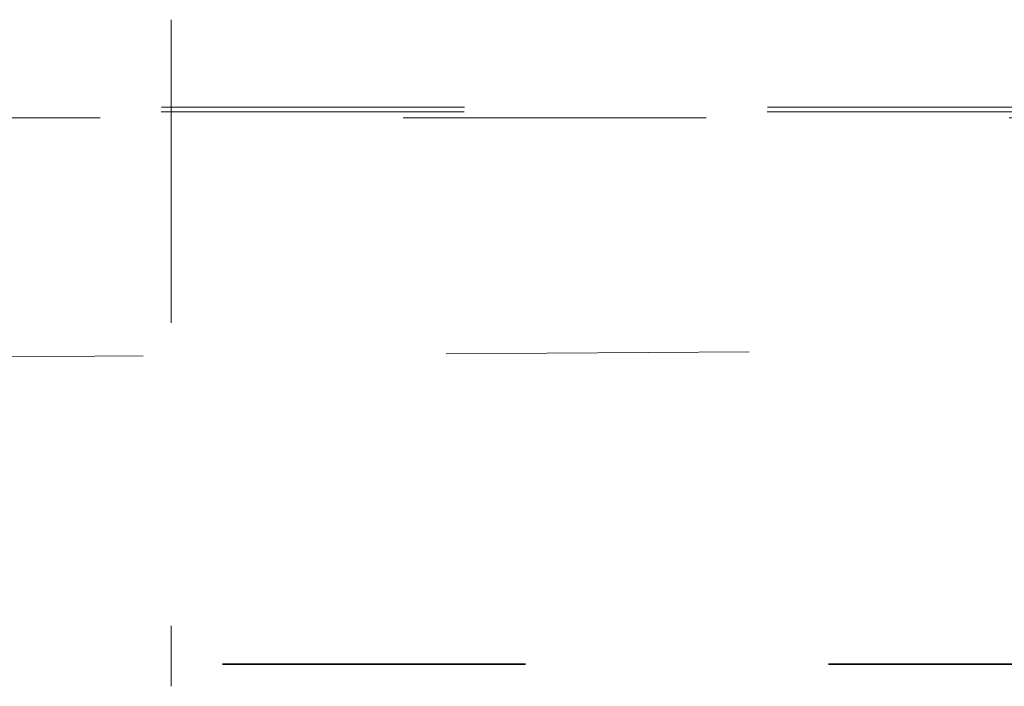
# Model space of a CAD drawing. Header units: metres. Extents: x -16.9 to 14.1, y -10.1 to 10.9.
# Tile 304 of 656: x -12.374 to -12.049, y 7.105 to 7.325. Entities that reach past the tile are written whole.
import ezdxf

# ---------------------------------------------------------------- set-up
doc = ezdxf.new("R2010")
doc.units = ezdxf.units.M
doc.linetypes.add('Ligne de quadrillage', pattern=[0.022225, 0.0127, -0.003175, 0.003175, -0.003175])
doc.linetypes.add('Tiret', pattern=[0.00635, 0.003175, -0.003175])
doc.layers.add('S-BEAM-HDLN', color=1, linetype='Tiret', lineweight=18)
doc.layers.add('S-GRID', color=1, linetype='Continuous', lineweight=9)

msp = doc.modelspace()

# ---------------------------------------------------------------- linework, layer by layer
at = {"layer": 'S-BEAM-HDLN'}
for p, q in [((-12.32382, 7.32521), (-12.32382, 7.10529)), ((12.17298, 7.2964), (-15.04723, 7.2964)), ((12.17295, 7.29484), (-15.04725, 7.29484)), ((-15.04725, 7.29284), (12.17295, 7.29284))]:
    msp.add_line(p, q, dxfattribs=at)
at = {"layer": 'S-BEAM-HDLN', "lineweight": 35}
msp.add_line((-14.90682, 7.11259), (12.09015, 7.11259), dxfattribs=at)
at = {"layer": 'S-GRID', "linetype": 'Ligne de quadrillage'}
msp.add_line((2.06667, 7.30871), (-16.11272, 7.1895), dxfattribs=at)

doc.saveas('drawing.dxf')
